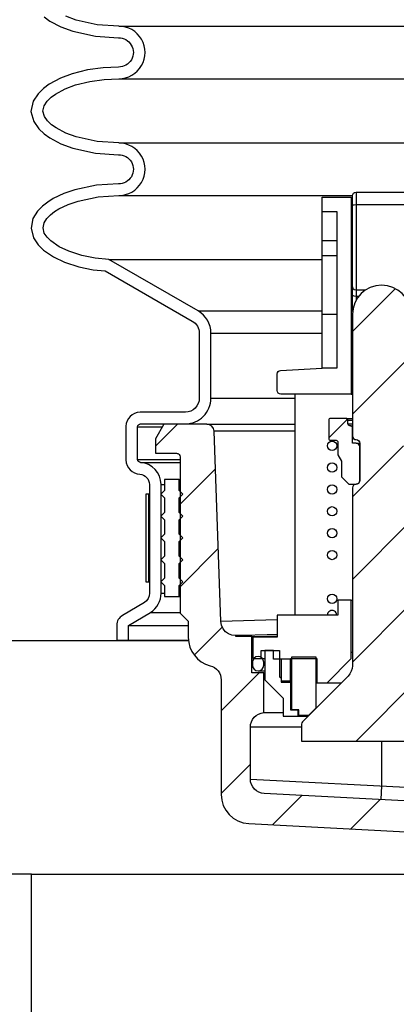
# Model space of a CAD drawing. Extents: x -169 to 6736, y -208 to 3022.
# Tile 509 of 656: x 6066.3 to 6069.53, y 401.59 to 410.02. Entities that reach past the tile are written whole.
import ezdxf

# ---------------------------------------------------------------- set-up
doc = ezdxf.new("R2010")
doc.units = 0
doc.header["$MEASUREMENT"] = 0
doc.header["$PDSIZE"] = 1
doc.layers.get('DEFPOINTS').update_dxf_attribs({"linetype": 'CONTINUOUS'})
for name, color, linetype in [('DIM', 3, 'CONTINUOUS'), ('FRP-SUMP', 2, 'CONTINUOUS'), ('MULTI-PORT-SPILL-BUCKET', 1, 'CONTINUOUS'), ('MULTI-PORT-SPILL-BUCKET-HATCH', 7, 'CONTINUOUS'), ('MULTI-PORT-SPILL-BUCKET-SHROUD', 1, 'CONTINUOUS')]:
    doc.layers.add(name, color=color, linetype=linetype)
doc.styles.add('SIMPLEX', font='simplex')
doc.dimstyles.new('DIM64', dxfattribs={"dimscale": 64, "dimtxt": 0.09375, "dimasz": 0.09375, "dimexe": 0.0625, "dimexo": 0.0625, "dimgap": 0.046875, "dimtad": 1, "dimdec": 4, "dimzin": 3, "dimdsep": 46, "dimlunit": 4, "dimtxsty": 'SIMPLEX', "dimcen": 0, "dimclrd": 256, "dimclre": 256, "dimclrt": 256, "dimadec": 0, "dimazin": 0, "dimtfac": 1, "dimtdec": 4, "dimtmove": 0, "dimatfit": 3, "dimfxl": 1, "dimfrac": 2, "dimtolj": 1, "dimtzin": 0, "dimarcsym": 0})
pattern_1 = [(45, (-1764.55816, -784.51195), (-0.35355339, 0.35355339), [])]

# ---------------------------------------------------------------- blocks, each defined once
blk = doc.blocks.new('*D71')
at = {"layer": 'DEFPOINTS', "color": 0, "transparency": 16777216}
for p in [(5827.1542, 410.0074), (6443.9106, 410.0074), (5827.1542, 136.5159)]:
    blk.add_point(p, dxfattribs=at)
at = {"layer": 'DIM', "lineweight": -2, "transparency": 16777216}
for p, q in [((5827.1542, 406.0074), (5827.1542, 132.5159)), ((6443.9106, 406.0074), (6443.9106, 132.5159)), ((6437.9106, 136.5159), (5833.1542, 136.5159))]:
    blk.add_line(p, q, dxfattribs=at)
at = {"layer": 'DIM', "transparency": 16777216}
for points in [[(5833.1542, 137.5159), (5833.1542, 135.5159), (5827.1542, 136.5159)], [(6437.9106, 137.5159), (6437.9106, 135.5159), (6443.9106, 136.5159)]]:
    blk.add_solid(points, dxfattribs=at)
at = {"layer": 'DIM', "transparency": 16777216, "insert": (6135.5324, 144.0873), "char_height": 6, "attachment_point": 5, "style": 'SIMPLEX'}
blk.add_mtext('\\A1;51\'-4 3/4" (F.V. TANK SLAB)', dxfattribs=at)

msp = doc.modelspace()

# ---------------------------------------------------------------- hatches: boundary and pattern name
at = {"layer": 'MULTI-PORT-SPILL-BUCKET-HATCH', "linetype": 'Continuous'}
h = msp.add_hatch(dxfattribs=at)
h.set_pattern_fill('LINE', color=256, scale=4, angle=45, style=0)
h.set_pattern_definition(pattern_1)
edge = h.paths.add_edge_path()
edge.add_line((6069.1542, 407.49547), (6069.1542, 406.45323))
edge.add_arc((6069.18545, 406.45323), 0.03125, 180, 270.325228)
edge.add_arc((6069.1858, 406.39073), 0.03125, 0, 90.325228, ccw=False)
edge.add_line((6069.21705, 406.39073), (6069.21705, 406.07255))
edge.add_arc((6069.1858, 406.07255), 0.03125, 269.674772, 360, ccw=False)
edge.add_arc((6069.18545, 406.01005), 0.03125, 89.674772, 180)
edge.add_line((6069.1542, 406.01005), (6069.1542, 404.48764))
edge.add_arc((6069.0292, 404.48764), 0.125, -45.000035, 0, ccw=False)
edge.add_line((6069.11758, 404.39925), (6068.72657, 404.00823))
edge.add_arc((6068.74866, 403.98613), 0.03125, 134.999965, 180)
edge.add_line((6068.71741, 403.98613), (6068.71741, 403.84248))
edge.add_line((6068.71741, 403.84248), (6070.09168, 403.84248))
edge.add_line((6070.09168, 403.84248), (6070.09168, 403.98613))
edge.add_arc((6070.06043, 403.98613), 0.03125, 360, 405.000035)
edge.add_line((6070.08253, 404.00823), (6069.69151, 404.39925))
edge.add_arc((6069.7799, 404.48764), 0.125, 180, 225.000035, ccw=False)
edge.add_line((6069.6549, 404.48764), (6069.6549, 406.01005))
edge.add_arc((6069.62365, 406.01005), 0.03125, 0, 90.325228)
edge.add_arc((6069.62329, 406.07255), 0.03125, 180, 270.325228, ccw=False)
edge.add_line((6069.59204, 406.07255), (6069.59204, 406.39073))
edge.add_arc((6069.62329, 406.39073), 0.03125, 89.674772, 180, ccw=False)
edge.add_arc((6069.62365, 406.45323), 0.03125, 269.674772, 360)
edge.add_line((6069.6549, 406.45323), (6069.6549, 406.5729))
edge.add_line((6069.6549, 406.5729), (6069.55476, 406.5729))
edge.add_line((6069.55476, 406.5729), (6069.55476, 406.82219))
edge.add_line((6069.55476, 406.82219), (6069.6549, 406.82219))
edge.add_line((6069.6549, 406.82219), (6069.6549, 407.49547))
edge.add_arc((6069.40455, 407.4944), 0.25035, 0.244157, 179.755843)
h = msp.add_hatch(dxfattribs=at)
h.set_pattern_fill('LINE', color=256, scale=4, angle=45, style=0)
h.set_pattern_definition(pattern_1)
edge = h.paths.add_edge_path()
edge.add_line((6069.1858, 406.39073), (6069.1542, 406.39073))
edge.add_line((6069.1542, 406.39073), (6069.1542, 406.52531))
edge.add_arc((6069.13857, 406.52531), 0.01562, 0, 90)
edge.add_line((6069.13857, 406.54094), (6069.13147, 406.54094))
edge.add_arc((6069.13147, 406.55656), 0.01562, 180, 270, ccw=False)
edge.add_line((6069.11584, 406.55656), (6069.11584, 406.58817))
edge.add_arc((6069.10022, 406.58817), 0.01562, 0, 90)
edge.add_line((6069.10022, 406.60379), (6068.96741, 406.60379))
edge.add_arc((6068.96741, 406.58817), 0.01562, 90, 180)
edge.add_line((6068.95179, 406.58817), (6068.95179, 406.43192))
edge.add_arc((6068.96741, 406.43192), 0.01562, 180, 270)
edge.add_line((6068.96741, 406.4163), (6069.01393, 406.4163))
edge.add_arc((6069.01393, 406.40067), 0.01562, 0, 90, ccw=False)
edge.add_line((6069.02955, 406.40067), (6069.02955, 406.29165))
edge.add_line((6069.02955, 406.29165), (6069.06045, 406.23732))
edge.add_line((6069.06045, 406.23732), (6069.06045, 406.10416))
edge.add_line((6069.06045, 406.10416), (6069.1233, 406.0413))
edge.add_line((6069.1233, 406.0413), (6069.1858, 406.0413))
edge.add_arc((6069.1858, 406.07255), 0.03125, 270, 360)
edge.add_line((6069.21705, 406.07255), (6069.21705, 406.35948))
edge.add_arc((6069.1858, 406.35948), 0.03125, 0, 90)
h = msp.add_hatch(dxfattribs=at)
h.set_pattern_fill('LINE', color=256, scale=4, angle=45, style=0)
h.set_pattern_definition(pattern_1)
edge = h.paths.add_edge_path()
edge.add_arc((6071.24797, 402.993), 0.125, 180, 270, ccw=False)
edge.add_line((6071.12297, 402.993), (6071.12297, 403.25223))
edge.add_line((6071.12297, 403.25223), (6068.39812, 403.39289))
edge.add_arc((6068.40457, 403.51773), 0.125, 180, 267.044976, ccw=False)
edge.add_line((6068.27957, 403.51773), (6068.27957, 403.96143))
edge.add_arc((6068.40457, 403.96143), 0.125, 94.525391, 180, ccw=False)
edge.add_line((6068.3947, 404.08605), (6068.39462, 404.42521))
edge.add_line((6068.39462, 404.42521), (6068.29342, 404.42521))
edge.add_line((6068.29342, 404.42521), (6068.29342, 404.73841))
edge.add_line((6068.29342, 404.73841), (6068.15492, 404.73841))
edge.add_line((6068.15492, 404.73841), (6068.15492, 404.74374))
edge.add_line((6068.15492, 404.74374), (6068.15492, 404.7448))
edge.add_line((6068.15492, 404.7448), (6068.1219, 404.748))
edge.add_line((6068.1219, 404.748), (6068.09207, 404.75972))
edge.add_line((6068.09207, 404.75972), (6068.06544, 404.77783))
edge.add_line((6068.06544, 404.77783), (6068.04519, 404.8034))
edge.add_line((6068.04519, 404.8034), (6068.03135, 404.83323))
edge.add_line((6068.03135, 404.83323), (6068.02602, 404.86519))
edge.add_line((6068.02602, 404.86519), (6067.96958, 406.49445))
edge.add_arc((6067.90691, 406.49207), 0.06272, 2.173434, 90.189466)
edge.add_line((6067.9067, 406.55479), (6067.53917, 406.55479))
edge.add_line((6067.53917, 406.55479), (6067.46672, 406.43015))
edge.add_line((6067.46672, 406.43015), (6067.46672, 406.3055))
edge.add_line((6067.46672, 406.3055), (6067.64641, 406.3055))
edge.add_arc((6067.64605, 406.2739), 0.03161, -0.643124, 89.356876, ccw=False)
edge.add_line((6067.67766, 406.27354), (6067.67766, 404.93763))
edge.add_line((6067.67766, 404.93763), (6067.74797, 404.86732))
edge.add_line((6067.74797, 404.86732), (6067.74797, 404.72882))
edge.add_arc((6067.99725, 404.72882), 0.24929, 180, 255.438151)
edge.add_arc((6067.90455, 404.36655), 0.12467, -0.457939, 76.061689, ccw=False)
edge.add_line((6068.02922, 404.36555), (6068.02922, 403.38586))
edge.add_arc((6068.27922, 403.38586), 0.25, 180, 266.995515)
edge.add_line((6068.26611, 403.1362), (6070.57989, 403.01476))
edge.add_arc((6070.56679, 402.7651), 0.25, 1.999992, 86.995515, ccw=False)
edge.add_line((6070.81664, 402.77383), (6070.83751, 402.17614))
edge.add_arc((6070.96243, 402.1805), 0.125, 182, 270)
edge.add_line((6070.96243, 402.0555), (6071.14327, 402.0555))
edge.add_line((6071.14327, 402.0555), (6071.24613, 402.15836))
edge.add_line((6071.24613, 402.15836), (6071.26822, 402.868))

# ---------------------------------------------------------------- linework, layer by layer
at = {"layer": 'FRP-SUMP', "color": 7, "linetype": 'Continuous'}
for p, q in [((6065.40422, 404.70423), (6067.74918, 404.70423)), ((6066.40422, 402.70423), (6070.81907, 402.70423))]:
    msp.add_line(p, q, dxfattribs=at)
at = {"layer": 'FRP-SUMP'}
msp.add_lwpolyline([(6066.40422, 392.56372), (6066.40422, 402.70423), (6065.40422, 402.70423), (6065.40422, 404.70423), (6065.15422, 404.70423), (6065.15422, 404.52736, -0.4142136), (6065.09422, 404.46736), (6065.02422, 404.46736, 0.4142136), (6064.96422, 404.40736), (6064.96422, 404.20173, 0.4142136), (6065.02672, 404.13923), (6065.08922, 404.13923, -0.3867683), (6065.15422, 404.07673), (6065.15422, 403.32673, -0.3867683), (6065.08922, 403.26423), (6065.02672, 403.26423, 0.4142136), (6064.96422, 403.20173), (6064.96422, 402.82673, 0.4142136), (6065.02672, 402.76423), (6065.09422, 402.76423, -0.4142136), (6065.15422, 402.70423), (6065.15075, 392.8692, 0.0082217)], format="xyb", dxfattribs=at)
at = {"layer": 'MULTI-PORT-SPILL-BUCKET', "linetype": 'Continuous'}
for p, q in [((6069.18545, 408.54055), (6069.18545, 407.61553)), ((6068.39462, 404.42521), (6068.40314, 404.42521))]:
    msp.add_line(p, q, dxfattribs=at)
at = {"layer": 'MULTI-PORT-SPILL-BUCKET', "color": 7, "linetype": 'Continuous'}
for p, q in [((6069.1542, 408.37862), (6069.14461, 408.37862)), ((6069.1542, 408.34666), (6069.14461, 408.34666)), ((6069.14461, 408.01428), (6069.1542, 408.01428)), ((6069.14461, 407.98232), (6069.1542, 407.98232)), ((6069.1542, 407.87153), (6069.14461, 407.87153)), ((6069.14461, 407.62118), (6069.1542, 407.62118)), ((6069.14461, 407.49654), (6069.1542, 407.49654)), ((6069.14461, 407.46458), (6069.1542, 407.46458)), ((6069.14461, 407.06508), (6069.1542, 407.06508)), ((6069.14461, 406.81047), (6069.1542, 406.81047)), ((6069.10022, 406.60379), (6069.1542, 406.60379)), ((6069.11584, 406.58817), (6069.1542, 406.58817)), ((6067.90637, 406.5555), (6068.66202, 406.5555)), ((6068.66202, 406.49519), (6067.96883, 406.49519)), ((6069.11584, 406.55656), (6069.1542, 406.55656)), ((6069.13857, 406.54094), (6069.1542, 406.54094)), ((6069.1858, 406.39073), (6069.21705, 406.39073)), ((6067.66922, 406.0805), (6067.67772, 406.0805)), ((6067.66922, 405.92425), (6067.67772, 405.92425)), ((6067.66922, 405.73675), (6067.67772, 405.73675)), ((6067.66922, 405.54925), (6067.67772, 405.54925)), ((6067.66922, 405.36175), (6067.67772, 405.36175)), ((6067.66922, 405.17425), (6067.67772, 405.17425)), ((6067.66922, 405.0805), (6067.67772, 405.0805)), ((6069.14461, 405.04736), (6069.1542, 405.04736)), ((6068.0259, 404.86858), (6068.50968, 404.88381)), ((6068.29342, 404.73841), (6068.50968, 404.73841)), ((6069.14461, 404.60205), (6069.1542, 404.60205)), ((6068.37331, 404.54985), (6068.40314, 404.54985)), ((6068.39462, 404.51683), (6068.40314, 404.51683)), ((6068.39462, 404.49232), (6068.40314, 404.49232)), ((6068.34562, 404.44332), (6068.40314, 404.44332)), ((6068.62367, 404.35916), (6068.63432, 404.35916)), ((6068.62367, 404.34744), (6068.63432, 404.34744)), ((6068.939, 404.34211), (6069.06045, 404.34211)), ((6068.3947, 404.08605), (6068.56081, 404.08605)), ((6068.71741, 403.96179), (6068.27957, 403.96179)), ((6068.71741, 403.96179), (6068.27957, 403.96179)), ((6071.2286, 403.36174), (6068.27962, 403.51397))]:
    msp.add_line(p, q, dxfattribs=at)
at = {"layer": 'MULTI-PORT-SPILL-BUCKET', "color": 1, "linetype": 'Continuous'}
for p, q in [((6069.01997, 408.12295), (6068.89426, 408.12295)), ((6069.01997, 407.99617), (6068.89426, 407.99617)), ((6068.89426, 407.49654), (6069.01997, 407.49654)), ((6068.66202, 406.81047), (6068.66202, 404.91952))]:
    msp.add_line(p, q, dxfattribs=at)
at = {"layer": 'MULTI-PORT-SPILL-BUCKET', "color": 2, "linetype": 'Continuous'}
msp.add_lwpolyline([(6069.15538, 407.51894, -0.0671038), (6069.1542, 407.52743), (6069.1542, 408.5093, -0.4142136), (6069.18545, 408.54055), (6069.62365, 408.54055, -0.4142136), (6069.6549, 408.5093), (6069.6549, 407.52743, -0.0707604), (6069.65371, 407.51894)], format="xyb", dxfattribs=at)
at = {"layer": 'MULTI-PORT-SPILL-BUCKET', "color": 1, "linetype": 'Continuous'}
msp.add_lwpolyline([(6068.89426, 408.49794), (6069.14461, 408.49794), (6069.14461, 406.81047), (6068.54093, 406.81047, -0.4142136), (6068.50968, 406.84172), (6068.50968, 406.98379, -0.3984842), (6068.53924, 407.01499), (6068.89426, 407.03418)], format="xyb", close=True, dxfattribs=at)
at = {"layer": 'MULTI-PORT-SPILL-BUCKET', "color": 2, "linetype": 'Continuous'}
for points in [[(6069.1542, 408.42869), (6069.15846, 408.43082), (6069.17018, 408.43296), (6069.18545, 408.43402), (6069.62365, 408.43402), (6069.63892, 408.43296), (6069.65064, 408.43082), (6069.6549, 408.42869)], [(6069.1542, 407.72878), (6069.15846, 407.71599), (6069.17018, 407.7064), (6069.18545, 407.70321), (6069.26499, 407.70321)], [(6069.2064, 407.64781), (6069.18545, 407.64781), (6069.17018, 407.64994), (6069.15846, 407.6542), (6069.1542, 407.6606)]]:
    msp.add_lwpolyline(points, dxfattribs=at)
at = {"layer": 'MULTI-PORT-SPILL-BUCKET', "color": 1, "linetype": 'Continuous'}
msp.add_lwpolyline([(6068.89426, 408.3733), (6069.01997, 408.3733), (6069.01997, 407.03418), (6068.89426, 407.03418)], dxfattribs=at)
at = {"layer": 'MULTI-PORT-SPILL-BUCKET', "linetype": 'Continuous'}
for points in [[(6069.6549, 407.49547, 0.9957477), (6069.1542, 407.49547), (6069.1542, 406.45323, 0.4158771), (6069.18562, 406.42198, -0.4158771), (6069.21705, 406.39073), (6069.21705, 406.07255, -0.4158771), (6069.18562, 406.0413, 0.4158771), (6069.1542, 406.01005), (6069.1542, 404.48764, -0.1989125), (6069.11758, 404.39925), (6068.72657, 404.00823, 0.1989125), (6068.71741, 403.98613), (6068.71741, 403.84248), (6070.09168, 403.84248)], [(6071.12297, 403.25223), (6068.39812, 403.39289, -0.399187), (6068.27957, 403.51773), (6068.27957, 403.96143, -0.3912647), (6068.3947, 404.08605), (6068.39462, 404.42521), (6068.29342, 404.42521), (6068.29342, 404.73841), (6068.15492, 404.73841), (6068.15492, 404.74374), (6068.15492, 404.7448), (6068.1219, 404.748), (6068.09207, 404.75972), (6068.06544, 404.77783), (6068.04519, 404.8034), (6068.03135, 404.83323), (6068.02602, 404.86519), (6067.96958, 406.49445, 0.4041076), (6067.9067, 406.55479), (6067.53917, 406.55479), (6067.46672, 406.43015), (6067.46672, 406.3055), (6067.64641, 406.3055, -0.4142136), (6067.67766, 406.27354), (6067.67766, 404.93763), (6067.74797, 404.86732), (6067.74797, 404.72882, 0.3415877), (6067.93458, 404.48755, -0.3468657), (6068.02922, 404.36555), (6068.02922, 403.38586, 0.3989369), (6068.26611, 403.1362), (6070.57989, 403.01476, -0.3888562)]]:
    msp.add_lwpolyline(points, format="xyb", dxfattribs=at)
at = {"layer": 'MULTI-PORT-SPILL-BUCKET', "color": 2}
msp.add_lwpolyline([(6069.1858, 406.39073), (6069.1542, 406.39073), (6069.1542, 406.52531, 0.4142136), (6069.13857, 406.54094), (6069.13147, 406.54094, -0.4142136), (6069.11584, 406.55656), (6069.11584, 406.58817, 0.4142136), (6069.10022, 406.60379), (6068.96741, 406.60379, 0.4142136), (6068.95179, 406.58817), (6068.95179, 406.43192, 0.4142136), (6068.96741, 406.4163), (6069.01393, 406.4163, -0.4142136), (6069.02955, 406.40067), (6069.02955, 406.29165), (6069.06045, 406.23732), (6069.06045, 406.10416), (6069.1233, 406.0413), (6069.1858, 406.0413, 0.4142136), (6069.21705, 406.07255), (6069.21705, 406.35948, 0.4142136)], format="xyb", close=True, dxfattribs=at)
at = {"layer": 'MULTI-PORT-SPILL-BUCKET', "color": 2, "linetype": 'Continuous'}
for points in [[(6067.66922, 405.36175), (6067.70047, 405.393), (6067.66922, 405.42425), (6067.66922, 405.54925), (6067.70047, 405.5805), (6067.66922, 405.61175), (6067.66922, 405.73675), (6067.70047, 405.768), (6067.66922, 405.79925), (6067.66922, 405.92425), (6067.70047, 405.9555), (6067.66922, 405.98675), (6067.66922, 406.0805), (6067.54422, 406.0805), (6067.54422, 405.98675), (6067.51297, 405.9555), (6067.54422, 405.92425), (6067.54422, 405.79925), (6067.51297, 405.768), (6067.54422, 405.73675), (6067.54422, 405.61175), (6067.51297, 405.5805), (6067.54422, 405.54925), (6067.54422, 405.42425), (6067.51297, 405.393), (6067.54422, 405.36175), (6067.54422, 405.23675), (6067.51297, 405.2055), (6067.54422, 405.17425), (6067.54422, 405.0805), (6067.66922, 405.0805), (6067.66922, 405.17425), (6067.70047, 405.2055), (6067.66922, 405.23675)], [(6068.84206, 404.12479), (6068.7792, 404.06193), (6068.69611, 404.06193), (6068.69611, 404.10987), (6068.63432, 404.10987), (6068.63432, 404.56263), (6068.84206, 404.56263), (6068.84206, 404.12479)]]:
    msp.add_lwpolyline(points, close=True, dxfattribs=at)
at = {"layer": 'MULTI-PORT-SPILL-BUCKET', "color": 1, "linetype": 'Continuous'}
msp.add_lwpolyline([(6068.54377, 404.35916), (6068.62367, 404.35916), (6068.62367, 404.54772), (6068.85058, 404.54772), (6068.85058, 404.34211), (6068.939, 404.34211), (6069.14461, 404.54879), (6069.14461, 405.04736), (6069.02955, 405.04736), (6069.02955, 404.91952), (6068.50968, 404.91952), (6068.50968, 404.73202), (6068.50968, 404.73202), (6068.30087, 404.73202), (6068.30087, 404.54985), (6068.37331, 404.54985), (6068.37331, 404.61697), (6068.52992, 404.61697), (6068.52992, 404.39218), (6068.54377, 404.38472)], close=True, dxfattribs=at)
at = {"layer": 'MULTI-PORT-SPILL-BUCKET', "color": 7, "linetype": 'Continuous'}
for points in [[(6068.50968, 404.7512), (6068.42445, 404.7512), (6068.21565, 404.74587), (6068.15492, 404.7448)], [(6069.40455, 403.84248), (6069.40436, 403.45966), (6069.39825, 403.34127)]]:
    msp.add_lwpolyline(points, dxfattribs=at)
msp.add_lwpolyline([(6068.39462, 404.49232), (6068.39462, 404.51683, 1), (6068.29661, 404.51683), (6068.29661, 404.49232, 1)], format="xyb", close=True, dxfattribs=at)
at = {"layer": 'MULTI-PORT-SPILL-BUCKET', "linetype": 'Continuous'}
for points in [[(6068.63432, 404.54239), (6068.47772, 404.54239), (6068.47772, 404.61697), (6068.40314, 404.61697), (6068.40314, 404.36768), (6068.56081, 404.21001), (6068.56081, 404.05447), (6068.77281, 404.05447)], [(6068.54377, 404.54239), (6068.54377, 404.34744), (6068.62367, 404.34744), (6068.62367, 404.10987), (6068.68545, 404.10987), (6068.68545, 404.05447)]]:
    msp.add_lwpolyline(points, dxfattribs=at)
at = {"layer": 'MULTI-PORT-SPILL-BUCKET', "color": 7, "linetype": 'Continuous'}
for centre in [(6068.97977, 406.36955), (6068.97977, 406.1826), (6068.97977, 405.99613), (6068.97977, 405.80857), (6068.97977, 405.62162), (6068.97977, 405.43456), (6068.97977, 405.06014)]:
    msp.add_circle(centre, 0.03996, dxfattribs=at)
msp.add_arc((6068.97977, 404.92007), 0.03996, 359.20471, 180.79529, dxfattribs=at)
at = {"layer": 'MULTI-PORT-SPILL-BUCKET-SHROUD', "color": 7, "linetype": 'Continuous'}
for p, q in [((6067.15176, 409.96081), (6069.96613, 409.96081)), ((6067.15176, 409.51081), (6069.90956, 409.51081)), ((6067.15176, 408.96081), (6070.00336, 408.96081)), ((6067.15176, 408.51081), (6069.15423, 408.51081)), ((6067.06562, 407.96347), (6068.89426, 407.96347)), ((6067.83194, 407.52324), (6068.89426, 407.52324)), ((6067.94172, 407.33357), (6068.89426, 407.33357)), ((6067.94172, 406.77643), (6068.66202, 406.77643)), ((6067.31235, 406.53268), (6067.52572, 406.53268)), ((6067.31235, 406.25143), (6067.67772, 406.25143)), ((6067.33864, 406.22638), (6067.67772, 406.22638)), ((6067.51422, 406.03926), (6067.54422, 406.03926)), ((6067.66922, 405.98675), (6067.6777, 405.98675)), ((6067.66922, 405.79925), (6067.67772, 405.79925)), ((6067.66922, 405.61175), (6067.67772, 405.61175)), ((6067.66922, 405.42425), (6067.67772, 405.42425)), ((6067.66922, 405.23675), (6067.67772, 405.23675)), ((6067.41425, 405.2055), (6067.40922, 405.2055)), ((6067.51422, 405.10787), (6067.54422, 405.10787)), ((6067.42278, 404.94331), (6067.67772, 404.94331)), ((6067.23422, 404.83082), (6067.74797, 404.83082)), ((6067.23422, 404.7055), (6067.74906, 404.7055))]:
    msp.add_line(p, q, dxfattribs=at)
at = {"layer": 'MULTI-PORT-SPILL-BUCKET-SHROUD', "color": 1, "linetype": 'Continuous'}
for points in [[(6066.51249, 410.03936), (6066.56179, 410.00401), (6066.65666, 409.95377), (6066.7573, 409.91663), (6066.95207, 409.8737), (6067.14896, 409.86077, -1.0187717), (6067.14991, 409.61082), (6067.01721, 409.60507), (6066.88319, 409.58637), (6066.75117, 409.553), (6066.65149, 409.51563), (6066.55659, 409.46427), (6066.50726, 409.42801), (6066.46083, 409.38253), (6066.41837, 409.31827), (6066.39873, 409.23028), (6066.42274, 409.14439), (6066.46605, 409.08316), (6066.5125, 409.03936), (6066.56179, 409.00401), (6066.65666, 408.95377), (6066.75731, 408.91663), (6066.95208, 408.8737), (6067.14896, 408.86077, -1.0221364), (6067.14909, 408.61083), (6066.96196, 408.59911), (6066.77596, 408.56052), (6066.68083, 408.52795), (6066.59083, 408.4849), (6066.54398, 408.4557), (6066.49949, 408.4212), (6066.45598, 408.37692), (6066.41654, 408.31423), (6066.40023, 408.23078), (6066.42033, 408.14936), (6066.46041, 408.08945), (6066.50568, 408.04487), (6066.59256, 407.98526), (6066.68576, 407.94178), (6066.80875, 407.90179), (6066.9337, 407.87658), (6067.03421, 407.86618), (6067.78213, 407.43653, -0.2685301), (6067.84172, 407.33357), (6067.84172, 406.77643, -0.4142136), (6067.72297, 406.65768), (6067.33381, 406.65768, 0.384095), (6067.21235, 406.53622), (6067.21235, 406.24785, 0.3805779), (6067.33228, 406.12659, -0.3957054), (6067.41422, 406.03926), (6067.41422, 405.10732, -0.2641245), (6067.37108, 405.0289), (6067.18299, 404.9167, 0.2641245), (6067.13422, 404.83437), (6067.13422, 404.7055), (6067.23422, 404.7055), (6067.23422, 404.83082)], [(6067.23422, 404.83082), (6067.42278, 404.94331, 0.2641245), (6067.51422, 405.10787), (6067.51422, 406.03926, 0.3957054), (6067.33864, 406.22638, -0.3636484), (6067.31235, 406.25143), (6067.31235, 406.53268, -0.3507712), (6067.33735, 406.55768), (6067.72297, 406.55768, 0.4142136), (6067.94172, 406.77643), (6067.94172, 407.33357, 0.2685301), (6067.83194, 407.52324), (6067.06562, 407.96347), (6066.94877, 407.97556), (6066.83418, 407.99867), (6066.7225, 408.03499), (6066.64232, 408.07239), (6066.56955, 408.12232), (6066.53785, 408.15354), (6066.51321, 408.19037), (6066.50261, 408.23329), (6066.51111, 408.27676), (6066.53487, 408.31453), (6066.5661, 408.34631), (6066.60121, 408.37354), (6066.639, 408.39709), (6066.71873, 408.43523), (6066.80241, 408.46388), (6066.97531, 408.49975), (6067.15176, 408.51081, 1.0000007), (6067.15176, 408.96081), (6066.9662, 408.97298), (6066.78551, 409.01281), (6066.69756, 409.04527), (6066.61457, 409.08922), (6066.57622, 409.11671), (6066.54193, 409.14906), (6066.51439, 409.188), (6066.5018, 409.23301), (6066.51196, 409.27852), (6066.5384, 409.31853), (6066.57218, 409.35162), (6066.61026, 409.37961), (6066.69304, 409.4244), (6066.78107, 409.45741), (6066.90241, 409.48808), (6067.02631, 409.50537), (6067.15176, 409.51081, 1.0000007), (6067.15176, 409.96081), (6066.96619, 409.97298), (6066.78551, 410.01281), (6066.69755, 410.04527)]]:
    msp.add_lwpolyline(points, format="xyb", dxfattribs=at)
at = {"layer": 'MULTI-PORT-SPILL-BUCKET-SHROUD', "color": 7, "linetype": 'Continuous'}
msp.add_lwpolyline([(6067.40922, 405.9555), (6067.38422, 405.9555), (6067.38422, 405.2055), (6067.40922, 405.2055), (6067.40922, 405.9555), (6067.41048, 405.9555), (6067.41425, 405.9555)], dxfattribs=at)

# ---------------------------------------------------------------- dimensions: what is measured, and where the dimension line sits
at = {"layer": 'DIM'}
dim = msp.add_linear_dim(base=(5827.15422, 136.51592), p1=(6443.9106, 410.00736), p2=(5827.15422, 410.00736), angle=180, text='<> (F.V. TANK SLAB)', dimstyle='DIM64', dxfattribs=at)
dim.commit()
dim.dimension.update_dxf_attribs({"geometry": '*D71', "text_midpoint": (6135.53241, 144.08735)})

doc.saveas('drawing.dxf')
